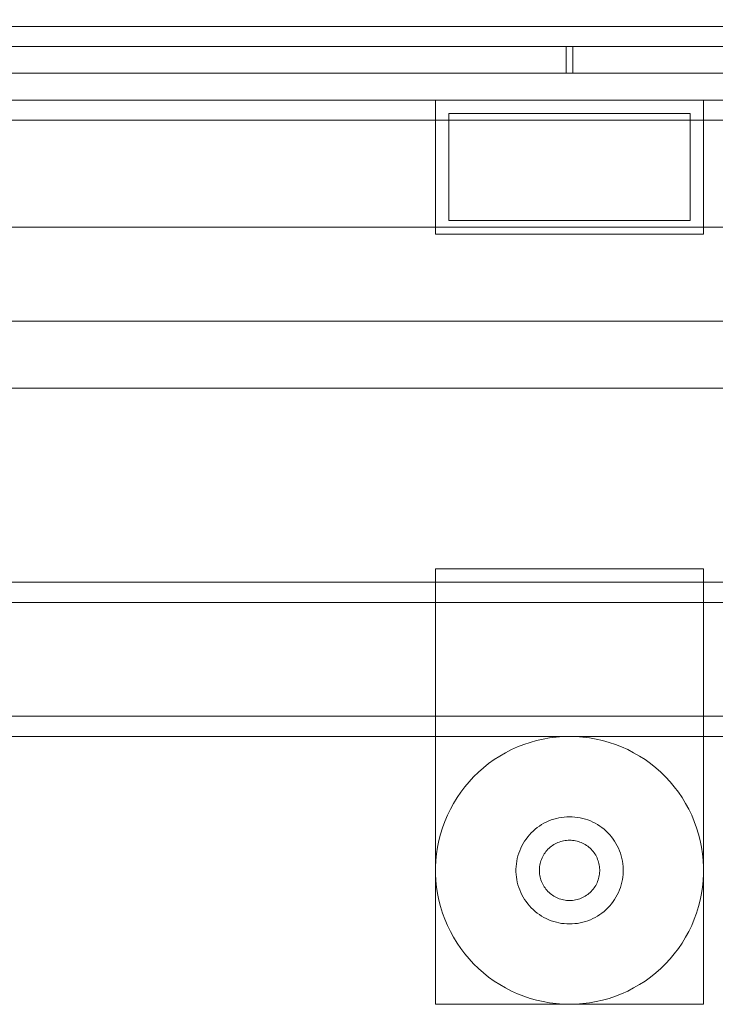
# Model space of a CAD drawing. Header units: millimetres. Extents: x -2233 to 61924, y -68080 to 6847.
# Tile 804 of 1056: x 25418 to 25522, y 1148 to 1295. Entities that reach past the tile are written whole.
import ezdxf

# ---------------------------------------------------------------- set-up
doc = ezdxf.new("R2010")
doc.units = ezdxf.units.MM
for name, color, linetype, lineweight in [('COTAS_P', 1, 'Continuous', 0), ('lateral_briquetadora', 7, 'Continuous', 0), ('lateral_C05', 7, 'Continuous', 0)]:
    doc.layers.add(name, color=color, linetype=linetype, lineweight=lineweight)
doc.dimstyles.new('R19_100', dxfattribs={"dimtxt": 250, "dimasz": 150, "dimexe": 150, "dimexo": 80, "dimgap": 100, "dimtad": 1, "dimtih": 1, "dimtoh": 1, "dimdsep": 46, "dimcen": 0.09, "dimadec": 0, "dimazin": 0, "dimtfac": 1, "dimtdec": 4, "dimtofl": 0, "dimtmove": 0, "dimatfit": 3, "dimfxl": 1, "dimtolj": 1, "dimtzin": 0, "dimarcsym": 0})

# ---------------------------------------------------------------- blocks, each defined once
blk = doc.blocks.new('DIM_R28_7')
at = {"layer": 'COTAS_P'}
for p, q in [((24250.07, 2141), (24400.07, 2186)), ((26750.07, 2141), (26600.07, 2186)), ((24250.07, 1241), (24250.07, 2141)), ((24250.07, 2141), (26750.07, 2141)), ((24250.07, 2141), (24400.07, 2096)), ((26750.07, 2141), (26600.07, 2096)), ((26750.07, 1241), (26750.07, 2141))]:
    blk.add_line(p, q, dxfattribs=at)
blk.add_text('2500 P', height=250, dxfattribs=at).set_placement((25500.07, 2241))

msp = doc.modelspace()

# ---------------------------------------------------------------- linework, layer by layer
at = {"layer": 'lateral_briquetadora'}
for p, q in [((23750.067, 1264), (25950.067, 1264)), ((24150.067, 1264), (25950.067, 1264)), ((23750.067, 1250), (25950.067, 1250)), ((23900.067, 1250), (25800.067, 1250)), ((24150.067, 1250), (25800.067, 1250)), ((23750.067, 1240), (25950.067, 1240)), ((23900.067, 1240), (25800.067, 1240))]:
    msp.add_line(p, q, dxfattribs=at)
at = {"layer": 'lateral_C05'}
for p, q in [((24250.067, 1294), (26750.067, 1294)), ((24310.067, 1294), (26690.067, 1294)), ((25466.821, 1294), (25466.831, 1294)), ((25466.831, 1294), (25466.848, 1294)), ((25466.848, 1294), (25466.872, 1294)), ((25466.872, 1294), (25466.903, 1294)), ((25466.903, 1294), (25466.94, 1294)), ((25466.94, 1294), (25466.983, 1294)), ((25466.983, 1294), (25467.033, 1294)), ((25467.033, 1294), (25467.09, 1294)), ((25467.09, 1294), (25467.152, 1294)), ((25467.152, 1294), (25467.221, 1294)), ((25467.221, 1294), (25467.295, 1294)), ((25467.295, 1294), (25467.375, 1294)), ((25467.375, 1294), (25467.461, 1294)), ((25467.461, 1294), (25467.552, 1294)), ((25467.552, 1294), (25467.647, 1294)), ((25467.647, 1294), (25467.748, 1294)), ((25467.748, 1294), (25467.853, 1294)), ((25467.853, 1294), (25467.962, 1294)), ((25467.962, 1294), (25468.075, 1294)), ((25468.075, 1294), (25468.192, 1294)), ((25468.192, 1294), (25468.313, 1294)), ((25468.313, 1294), (25468.436, 1294)), ((25468.436, 1294), (25468.563, 1294)), ((25468.563, 1294), (25468.692, 1294)), ((25468.692, 1294), (25468.823, 1294)), ((25468.823, 1294), (25468.956, 1294)), ((25468.956, 1294), (25469.09, 1294)), ((25469.09, 1294), (25469.226, 1294)), ((25469.226, 1294), (25469.362, 1294)), ((25469.362, 1294), (25469.499, 1294)), ((25469.499, 1294), (25469.636, 1294)), ((25469.636, 1294), (25469.773, 1294)), ((25469.773, 1294), (25469.909, 1294)), ((25469.909, 1294), (25470.045, 1294)), ((25470.045, 1294), (25470.179, 1294)), ((25470.179, 1294), (25470.312, 1294)), ((25470.312, 1294), (25470.443, 1294)), ((25470.443, 1294), (25470.572, 1294)), ((25470.572, 1294), (25470.699, 1294)), ((25470.699, 1294), (25470.822, 1294)), ((25470.822, 1294), (25470.942, 1294)), ((25470.942, 1294), (25471.059, 1294)), ((25471.059, 1294), (25471.173, 1294)), ((25471.173, 1294), (25471.282, 1294)), ((25471.282, 1294), (25471.387, 1294)), ((25471.387, 1294), (25471.488, 1294)), ((25471.488, 1294), (25471.583, 1294)), ((25471.583, 1294), (25471.674, 1294)), ((25471.674, 1294), (25471.76, 1294)), ((25471.76, 1294), (25471.84, 1294)), ((25471.84, 1294), (25471.914, 1294)), ((25471.914, 1294), (25471.983, 1294)), ((25471.983, 1294), (25472.045, 1294)), ((25472.045, 1294), (25472.102, 1294)), ((25472.102, 1294), (25472.152, 1294)), ((25472.152, 1294), (25472.195, 1294)), ((25472.195, 1294), (25472.232, 1294)), ((25472.232, 1294), (25472.263, 1294)), ((25472.263, 1294), (25472.287, 1294)), ((25472.287, 1294), (25472.304, 1294)), ((25472.304, 1294), (25472.314, 1294)), ((24250.067, 1291), (26750.067, 1291)), ((24310.067, 1291), (26690.067, 1291)), ((24900.317, 1291), (25499.567, 1291)), ((25462.576, 1291), (25462.591, 1291)), ((25462.591, 1291), (25462.613, 1291)), ((25462.613, 1291), (25462.643, 1291)), ((25462.643, 1291), (25462.68, 1291)), ((25462.68, 1291), (25462.724, 1291)), ((25462.724, 1291), (25462.775, 1291)), ((25462.775, 1291), (25462.833, 1291)), ((25462.833, 1291), (25462.898, 1291)), ((25462.898, 1291), (25462.969, 1291)), ((25462.969, 1291), (25463.047, 1291)), ((25463.047, 1291), (25463.132, 1291)), ((25463.132, 1291), (25463.222, 1291)), ((25463.222, 1291), (25463.318, 1291)), ((25463.318, 1291), (25463.42, 1291)), ((25463.42, 1291), (25463.527, 1291)), ((25463.527, 1291), (25463.639, 1291)), ((25463.639, 1291), (25463.756, 1291)), ((25463.756, 1291), (25463.878, 1291)), ((25463.878, 1291), (25464.003, 1291)), ((25464.003, 1291), (25464.133, 1291)), ((25464.133, 1291), (25464.266, 1291)), ((25464.266, 1291), (25464.402, 1291)), ((25464.402, 1291), (25464.541, 1291)), ((25464.448, 1291), (25464.461, 1291)), ((25464.471, 1291), (25464.454, 1291)), ((25464.461, 1291), (25464.481, 1291)), ((25464.495, 1291), (25464.471, 1291)), ((25464.481, 1291), (25464.509, 1291)), ((25464.527, 1291), (25464.495, 1291)), ((25464.509, 1291), (25464.544, 1291)), ((25464.566, 1291), (25464.527, 1291)), ((25464.541, 1291), (25464.683, 1291)), ((25464.544, 1291), (25464.586, 1291)), ((25464.612, 1291), (25464.566, 1291)), ((25464.586, 1291), (25464.635, 1291)), ((25464.665, 1291), (25464.612, 1291)), ((25464.635, 1291), (25464.692, 1291)), ((25464.725, 1291), (25464.665, 1291)), ((25464.683, 1291), (25464.827, 1291)), ((25464.692, 1291), (25464.755, 1291)), ((25464.792, 1291), (25464.725, 1291)), ((25464.755, 1291), (25464.825, 1291)), ((25464.865, 1291), (25464.792, 1291)), ((25464.901, 1291), (25464.825, 1291)), ((25464.827, 1291), (25464.973, 1291)), ((25464.945, 1291), (25464.865, 1291)), ((25469.151, 1291), (25464.901, 1291)), ((25465.03, 1291), (25464.945, 1291)), ((25464.973, 1291), (25465.12, 1291)), ((25465.122, 1291), (25465.03, 1291)), ((25465.12, 1291), (25465.269, 1291)), ((25465.22, 1291), (25465.122, 1291)), ((25465.323, 1291), (25465.22, 1291)), ((25465.269, 1291), (25465.418, 1291)), ((25465.432, 1291), (25465.323, 1291)), ((25465.567, 1291), (25465.418, 1291)), ((25465.545, 1291), (25465.432, 1291)), ((25465.663, 1291), (25465.545, 1291)), ((25473.567, 1291), (25465.567, 1291)), ((25465.786, 1291), (25465.663, 1291)), ((25465.913, 1291), (25465.786, 1291)), ((25466.043, 1291), (25465.913, 1291)), ((25466.177, 1291), (25466.043, 1291)), ((25466.314, 1291), (25466.177, 1291)), ((25466.454, 1291), (25466.314, 1291)), ((25466.597, 1291), (25466.454, 1291)), ((25466.741, 1291), (25466.597, 1291)), ((25466.888, 1291), (25466.741, 1291)), ((25466.821, 1291), (25466.831, 1291)), ((25466.831, 1291), (25466.848, 1291)), ((25466.848, 1291), (25466.872, 1291)), ((25466.872, 1291), (25466.903, 1291)), ((25467.035, 1291), (25466.888, 1291)), ((25466.903, 1291), (25466.94, 1291)), ((25466.94, 1291), (25466.983, 1291)), ((25466.983, 1291), (25467.033, 1291)), ((25467.033, 1291), (25467.09, 1291)), ((25467.184, 1291), (25467.035, 1291)), ((25467.09, 1291), (25467.152, 1291)), ((25467.152, 1291), (25467.221, 1291)), ((25467.333, 1291), (25467.184, 1291)), ((25467.221, 1291), (25467.295, 1291)), ((25467.295, 1291), (25467.375, 1291)), ((25467.483, 1291), (25467.333, 1291)), ((25467.375, 1291), (25467.461, 1291)), ((25467.461, 1291), (25467.552, 1291)), ((25467.632, 1291), (25467.483, 1291)), ((25467.552, 1291), (25467.647, 1291)), ((25467.781, 1291), (25467.632, 1291)), ((25467.647, 1291), (25467.748, 1291)), ((25467.748, 1291), (25467.853, 1291)), ((25467.929, 1291), (25467.781, 1291)), ((25467.853, 1291), (25467.962, 1291)), ((25468.076, 1291), (25467.929, 1291)), ((25467.962, 1291), (25468.075, 1291)), ((25468.075, 1291), (25468.192, 1291)), ((25468.222, 1291), (25468.076, 1291)), ((25468.192, 1291), (25468.313, 1291)), ((25468.365, 1291), (25468.222, 1291)), ((25468.313, 1291), (25468.436, 1291)), ((25468.506, 1291), (25468.365, 1291)), ((25468.436, 1291), (25468.563, 1291)), ((25468.645, 1291), (25468.506, 1291)), ((25468.563, 1291), (25468.692, 1291)), ((25468.78, 1291), (25468.645, 1291)), ((25468.692, 1291), (25468.823, 1291)), ((25468.912, 1291), (25468.78, 1291)), ((25468.823, 1291), (25468.956, 1291)), ((25469.041, 1291), (25468.912, 1291)), ((25468.956, 1291), (25469.09, 1291)), ((25469.166, 1291), (25469.041, 1291)), ((25469.09, 1291), (25469.226, 1291)), ((25469.151, 1291), (25469.233, 1291)), ((25469.286, 1291), (25469.166, 1291)), ((25469.226, 1291), (25469.362, 1291)), ((25469.233, 1291), (25469.321, 1291)), ((25469.402, 1291), (25469.286, 1291)), ((25469.321, 1291), (25469.415, 1291)), ((25469.362, 1291), (25469.499, 1291)), ((25469.512, 1291), (25469.402, 1291)), ((25469.415, 1291), (25469.515, 1291)), ((25469.499, 1291), (25469.636, 1291)), ((25469.618, 1291), (25469.512, 1291)), ((25469.515, 1291), (25469.62, 1291)), ((25469.718, 1291), (25469.618, 1291)), ((25469.62, 1291), (25469.73, 1291)), ((25469.636, 1291), (25469.773, 1291)), ((25469.813, 1291), (25469.718, 1291)), ((25469.73, 1291), (25469.845, 1291)), ((25469.773, 1291), (25469.909, 1291)), ((25469.902, 1291), (25469.813, 1291)), ((25469.845, 1291), (25469.965, 1291)), ((25469.984, 1291), (25469.902, 1291)), ((25469.909, 1291), (25470.045, 1291)), ((25469.965, 1291), (25470.089, 1291)), ((25469.984, 1291), (25474.234, 1291)), ((25470.045, 1291), (25470.179, 1291)), ((25470.089, 1291), (25470.217, 1291)), ((25470.179, 1291), (25470.312, 1291)), ((25470.217, 1291), (25470.348, 1291)), ((25470.312, 1291), (25470.443, 1291)), ((25470.348, 1291), (25470.483, 1291)), ((25470.443, 1291), (25470.572, 1291)), ((25470.483, 1291), (25470.621, 1291)), ((25470.572, 1291), (25470.699, 1291)), ((25470.621, 1291), (25470.761, 1291)), ((25470.699, 1291), (25470.822, 1291)), ((25470.761, 1291), (25470.904, 1291)), ((25470.822, 1291), (25470.942, 1291)), ((25470.904, 1291), (25471.048, 1291)), ((25470.942, 1291), (25471.059, 1291)), ((25471.048, 1291), (25471.194, 1291)), ((25471.059, 1291), (25471.173, 1291)), ((25471.173, 1291), (25471.282, 1291)), ((25471.194, 1291), (25471.342, 1291)), ((25471.282, 1291), (25471.387, 1291)), ((25471.342, 1291), (25471.49, 1291)), ((25471.387, 1291), (25471.488, 1291)), ((25471.488, 1291), (25471.583, 1291)), ((25471.49, 1291), (25471.639, 1291)), ((25471.583, 1291), (25471.674, 1291)), ((25471.639, 1291), (25471.788, 1291)), ((25471.674, 1291), (25471.76, 1291)), ((25471.76, 1291), (25471.84, 1291)), ((25471.788, 1291), (25471.937, 1291)), ((25471.84, 1291), (25471.914, 1291)), ((25471.914, 1291), (25471.983, 1291)), ((25471.937, 1291), (25472.085, 1291)), ((25471.983, 1291), (25472.045, 1291)), ((25472.045, 1291), (25472.102, 1291)), ((25472.085, 1291), (25472.232, 1291)), ((25472.102, 1291), (25472.152, 1291)), ((25472.152, 1291), (25472.195, 1291)), ((25472.195, 1291), (25472.232, 1291)), ((25472.232, 1291), (25472.378, 1291)), ((25472.232, 1291), (25472.263, 1291)), ((25472.263, 1291), (25472.287, 1291)), ((25472.287, 1291), (25472.304, 1291)), ((25472.304, 1291), (25472.314, 1291)), ((25472.378, 1291), (25472.522, 1291)), ((25472.522, 1291), (25472.664, 1291)), ((25472.664, 1291), (25472.803, 1291)), ((25472.803, 1291), (25472.94, 1291)), ((25472.94, 1291), (25473.074, 1291)), ((25473.074, 1291), (25473.205, 1291)), ((25473.205, 1291), (25473.331, 1291)), ((25473.331, 1291), (25473.454, 1291)), ((25473.454, 1291), (25473.572, 1291)), ((25473.567, 1291), (25473.715, 1291)), ((25473.572, 1291), (25473.686, 1291)), ((25473.686, 1291), (25473.795, 1291)), ((25473.715, 1291), (25473.862, 1291)), ((25473.795, 1291), (25473.898, 1291)), ((25473.862, 1291), (25474.008, 1291)), ((25473.898, 1291), (25473.997, 1291)), ((25473.997, 1291), (25474.089, 1291)), ((25474.008, 1291), (25474.153, 1291)), ((25474.089, 1291), (25474.176, 1291)), ((25474.153, 1291), (25474.296, 1291)), ((25474.176, 1291), (25474.256, 1291)), ((25474.234, 1291), (25474.306, 1291)), ((25474.256, 1291), (25474.33, 1291)), ((25474.296, 1291), (25474.438, 1291)), ((25474.372, 1291), (25474.306, 1291)), ((25474.33, 1291), (25474.398, 1291)), ((25474.432, 1291), (25474.372, 1291)), ((25474.398, 1291), (25474.459, 1291)), ((25474.486, 1291), (25474.432, 1291)), ((25474.438, 1291), (25474.578, 1291)), ((25474.459, 1291), (25474.513, 1291)), ((25474.534, 1291), (25474.486, 1291)), ((25474.513, 1291), (25474.56, 1291)), ((25474.576, 1291), (25474.534, 1291)), ((25474.56, 1291), (25474.6, 1291)), ((25474.611, 1291), (25474.576, 1291)), ((25474.578, 1291), (25474.716, 1291)), ((25474.6, 1291), (25474.633, 1291)), ((25474.64, 1291), (25474.611, 1291)), ((25474.633, 1291), (25474.659, 1291)), ((25474.663, 1291), (25474.64, 1291)), ((25474.679, 1291), (25474.663, 1291)), ((25474.678, 1291), (25474.689, 1291)), ((25474.716, 1291), (25474.85, 1291)), ((25474.85, 1291), (25474.982, 1291)), ((25474.982, 1291), (25475.11, 1291)), ((25475.11, 1291), (25475.234, 1291)), ((25475.234, 1291), (25475.355, 1291)), ((25475.355, 1291), (25475.471, 1291)), ((25475.582, 1291), (25475.471, 1291)), ((25475.689, 1291), (25475.582, 1291)), ((25475.79, 1291), (25475.689, 1291)), ((25475.887, 1291), (25475.79, 1291)), ((25475.977, 1291), (25475.887, 1291)), ((25476.062, 1291), (25475.977, 1291)), ((25476.141, 1291), (25476.062, 1291)), ((25476.213, 1291), (25476.141, 1291)), ((25476.279, 1291), (25476.213, 1291)), ((25476.339, 1291), (25476.279, 1291)), ((25476.392, 1291), (25476.339, 1291)), ((25476.438, 1291), (25476.392, 1291)), ((25476.478, 1291), (25476.438, 1291)), ((25476.51, 1291), (25476.478, 1291)), ((25476.535, 1291), (25476.51, 1291)), ((25476.553, 1291), (25476.535, 1291)), ((25476.564, 1291), (25476.553, 1291)), ((25499.567, 1287), (25499.567, 1291)), ((25500.567, 1287), (25500.567, 1291)), ((25500.567, 1291), (26099.817, 1291)), ((24300.067, 1287), (26700.067, 1287)), ((24900.317, 1287), (25499.567, 1287)), ((25462.576, 1287), (25462.591, 1287)), ((25462.591, 1287), (25462.613, 1287)), ((25462.613, 1287), (25462.643, 1287)), ((25462.643, 1287), (25462.68, 1287)), ((25462.68, 1287), (25462.724, 1287)), ((25462.724, 1287), (25462.775, 1287)), ((25462.775, 1287), (25462.833, 1287)), ((25462.833, 1287), (25462.898, 1287)), ((25462.898, 1287), (25462.969, 1287)), ((25462.969, 1287), (25463.047, 1287)), ((25463.047, 1287), (25463.132, 1287)), ((25463.132, 1287), (25463.222, 1287)), ((25463.222, 1287), (25463.318, 1287)), ((25463.318, 1287), (25463.42, 1287)), ((25463.42, 1287), (25463.527, 1287)), ((25463.527, 1287), (25463.639, 1287)), ((25463.639, 1287), (25463.756, 1287)), ((25463.756, 1287), (25463.878, 1287)), ((25463.878, 1287), (25464.003, 1287)), ((25464.003, 1287), (25464.133, 1287)), ((25464.133, 1287), (25464.266, 1287)), ((25464.266, 1287), (25464.402, 1287)), ((25464.402, 1287), (25464.541, 1287)), ((25464.448, 1287), (25464.461, 1287)), ((25464.471, 1287), (25464.454, 1287)), ((25464.461, 1287), (25464.481, 1287)), ((25464.495, 1287), (25464.471, 1287)), ((25464.481, 1287), (25464.509, 1287)), ((25464.527, 1287), (25464.495, 1287)), ((25464.509, 1287), (25464.544, 1287)), ((25464.566, 1287), (25464.527, 1287)), ((25464.541, 1287), (25464.683, 1287)), ((25464.544, 1287), (25464.586, 1287)), ((25464.612, 1287), (25464.566, 1287)), ((25464.586, 1287), (25464.635, 1287)), ((25464.665, 1287), (25464.612, 1287)), ((25464.635, 1287), (25464.692, 1287)), ((25464.725, 1287), (25464.665, 1287)), ((25464.683, 1287), (25464.827, 1287)), ((25464.692, 1287), (25464.755, 1287)), ((25464.792, 1287), (25464.725, 1287)), ((25464.755, 1287), (25464.825, 1287)), ((25464.865, 1287), (25464.792, 1287)), ((25464.901, 1287), (25464.825, 1287)), ((25464.827, 1287), (25464.973, 1287)), ((25464.945, 1287), (25464.865, 1287)), ((25469.151, 1287), (25464.901, 1287)), ((25465.03, 1287), (25464.945, 1287)), ((25464.973, 1287), (25465.12, 1287)), ((25465.122, 1287), (25465.03, 1287)), ((25465.12, 1287), (25465.269, 1287)), ((25465.22, 1287), (25465.122, 1287)), ((25465.323, 1287), (25465.22, 1287)), ((25465.269, 1287), (25465.418, 1287)), ((25465.432, 1287), (25465.323, 1287)), ((25465.567, 1287), (25465.418, 1287)), ((25465.545, 1287), (25465.432, 1287)), ((25465.663, 1287), (25465.545, 1287)), ((25473.567, 1287), (25465.567, 1287)), ((25465.786, 1287), (25465.663, 1287)), ((25465.913, 1287), (25465.786, 1287)), ((25466.043, 1287), (25465.913, 1287)), ((25466.177, 1287), (25466.043, 1287)), ((25466.314, 1287), (25466.177, 1287)), ((25466.454, 1287), (25466.314, 1287)), ((25466.597, 1287), (25466.454, 1287)), ((25466.741, 1287), (25466.597, 1287)), ((25466.888, 1287), (25466.741, 1287)), ((25466.821, 1287), (25466.831, 1287)), ((25466.831, 1287), (25466.848, 1287)), ((25466.848, 1287), (25466.872, 1287)), ((25466.872, 1287), (25466.903, 1287)), ((25467.035, 1287), (25466.888, 1287)), ((25466.903, 1287), (25466.94, 1287)), ((25466.94, 1287), (25466.983, 1287)), ((25466.983, 1287), (25467.033, 1287)), ((25467.033, 1287), (25467.09, 1287)), ((25467.184, 1287), (25467.035, 1287)), ((25467.09, 1287), (25467.152, 1287)), ((25467.152, 1287), (25467.221, 1287)), ((25467.333, 1287), (25467.184, 1287)), ((25467.221, 1287), (25467.295, 1287)), ((25467.295, 1287), (25467.375, 1287)), ((25467.483, 1287), (25467.333, 1287)), ((25467.375, 1287), (25467.461, 1287)), ((25467.461, 1287), (25467.552, 1287)), ((25467.632, 1287), (25467.483, 1287)), ((25467.552, 1287), (25467.647, 1287)), ((25467.781, 1287), (25467.632, 1287)), ((25467.647, 1287), (25467.748, 1287)), ((25467.748, 1287), (25467.853, 1287)), ((25467.929, 1287), (25467.781, 1287)), ((25467.853, 1287), (25467.962, 1287)), ((25468.076, 1287), (25467.929, 1287)), ((25467.962, 1287), (25468.075, 1287)), ((25468.075, 1287), (25468.192, 1287)), ((25468.222, 1287), (25468.076, 1287)), ((25468.192, 1287), (25468.313, 1287)), ((25468.365, 1287), (25468.222, 1287)), ((25468.313, 1287), (25468.436, 1287)), ((25468.506, 1287), (25468.365, 1287)), ((25468.436, 1287), (25468.563, 1287)), ((25468.645, 1287), (25468.506, 1287)), ((25468.563, 1287), (25468.692, 1287)), ((25468.78, 1287), (25468.645, 1287)), ((25468.692, 1287), (25468.823, 1287)), ((25468.912, 1287), (25468.78, 1287)), ((25468.823, 1287), (25468.956, 1287)), ((25469.041, 1287), (25468.912, 1287)), ((25468.956, 1287), (25469.09, 1287)), ((25469.166, 1287), (25469.041, 1287)), ((25469.09, 1287), (25469.226, 1287)), ((25469.151, 1287), (25469.233, 1287)), ((25469.286, 1287), (25469.166, 1287)), ((25469.226, 1287), (25469.362, 1287)), ((25469.233, 1287), (25469.321, 1287)), ((25469.402, 1287), (25469.286, 1287)), ((25469.321, 1287), (25469.415, 1287)), ((25469.362, 1287), (25469.499, 1287)), ((25469.512, 1287), (25469.402, 1287)), ((25469.415, 1287), (25469.515, 1287)), ((25469.636, 1287), (25469.499, 1287)), ((25469.618, 1287), (25469.512, 1287)), ((25469.515, 1287), (25469.62, 1287)), ((25469.718, 1287), (25469.618, 1287)), ((25469.62, 1287), (25469.73, 1287)), ((25469.636, 1287), (25469.773, 1287)), ((25469.813, 1287), (25469.718, 1287)), ((25469.73, 1287), (25469.845, 1287)), ((25469.773, 1287), (25469.909, 1287)), ((25469.902, 1287), (25469.813, 1287)), ((25469.845, 1287), (25469.965, 1287)), ((25469.984, 1287), (25469.902, 1287)), ((25469.909, 1287), (25470.045, 1287)), ((25469.965, 1287), (25470.089, 1287)), ((25469.984, 1287), (25474.234, 1287)), ((25470.045, 1287), (25470.179, 1287)), ((25470.089, 1287), (25470.217, 1287)), ((25470.179, 1287), (25470.312, 1287)), ((25470.217, 1287), (25470.348, 1287)), ((25470.312, 1287), (25470.443, 1287)), ((25470.348, 1287), (25470.483, 1287)), ((25470.443, 1287), (25470.572, 1287)), ((25470.483, 1287), (25470.621, 1287)), ((25470.572, 1287), (25470.699, 1287)), ((25470.621, 1287), (25470.761, 1287)), ((25470.699, 1287), (25470.822, 1287)), ((25470.761, 1287), (25470.904, 1287)), ((25470.822, 1287), (25470.942, 1287)), ((25470.904, 1287), (25471.048, 1287)), ((25470.942, 1287), (25471.059, 1287)), ((25471.048, 1287), (25471.194, 1287)), ((25471.059, 1287), (25471.173, 1287)), ((25471.173, 1287), (25471.282, 1287)), ((25471.194, 1287), (25471.342, 1287)), ((25471.282, 1287), (25471.387, 1287)), ((25471.342, 1287), (25471.49, 1287)), ((25471.387, 1287), (25471.488, 1287)), ((25471.488, 1287), (25471.583, 1287)), ((25471.49, 1287), (25471.639, 1287)), ((25471.583, 1287), (25471.674, 1287)), ((25471.639, 1287), (25471.788, 1287)), ((25471.674, 1287), (25471.76, 1287)), ((25471.76, 1287), (25471.84, 1287)), ((25471.788, 1287), (25471.937, 1287)), ((25471.84, 1287), (25471.914, 1287)), ((25471.914, 1287), (25471.983, 1287)), ((25471.937, 1287), (25472.085, 1287)), ((25471.983, 1287), (25472.045, 1287)), ((25472.045, 1287), (25472.102, 1287)), ((25472.085, 1287), (25472.232, 1287)), ((25472.102, 1287), (25472.152, 1287)), ((25472.152, 1287), (25472.195, 1287)), ((25472.195, 1287), (25472.232, 1287)), ((25472.232, 1287), (25472.263, 1287)), ((25472.232, 1287), (25472.378, 1287)), ((25472.263, 1287), (25472.287, 1287)), ((25472.287, 1287), (25472.304, 1287)), ((25472.304, 1287), (25472.314, 1287)), ((25472.378, 1287), (25472.522, 1287)), ((25472.522, 1287), (25472.664, 1287)), ((25472.664, 1287), (25472.803, 1287)), ((25472.803, 1287), (25472.94, 1287)), ((25472.94, 1287), (25473.074, 1287)), ((25473.074, 1287), (25473.205, 1287)), ((25473.205, 1287), (25473.331, 1287)), ((25473.331, 1287), (25473.454, 1287)), ((25473.454, 1287), (25473.572, 1287)), ((25473.567, 1287), (25473.715, 1287)), ((25473.572, 1287), (25473.686, 1287)), ((25473.686, 1287), (25473.795, 1287)), ((25473.715, 1287), (25473.862, 1287)), ((25473.795, 1287), (25473.898, 1287)), ((25473.862, 1287), (25474.008, 1287)), ((25473.898, 1287), (25473.997, 1287)), ((25473.997, 1287), (25474.089, 1287)), ((25474.008, 1287), (25474.153, 1287)), ((25474.089, 1287), (25474.176, 1287)), ((25474.153, 1287), (25474.296, 1287)), ((25474.176, 1287), (25474.256, 1287)), ((25474.234, 1287), (25474.306, 1287)), ((25474.256, 1287), (25474.33, 1287)), ((25474.296, 1287), (25474.438, 1287)), ((25474.372, 1287), (25474.306, 1287)), ((25474.33, 1287), (25474.398, 1287)), ((25474.432, 1287), (25474.372, 1287)), ((25474.398, 1287), (25474.459, 1287)), ((25474.486, 1287), (25474.432, 1287)), ((25474.438, 1287), (25474.578, 1287)), ((25474.459, 1287), (25474.513, 1287)), ((25474.534, 1287), (25474.486, 1287)), ((25474.513, 1287), (25474.56, 1287)), ((25474.576, 1287), (25474.534, 1287)), ((25474.56, 1287), (25474.6, 1287)), ((25474.611, 1287), (25474.576, 1287)), ((25474.578, 1287), (25474.716, 1287)), ((25474.6, 1287), (25474.633, 1287)), ((25474.64, 1287), (25474.611, 1287)), ((25474.633, 1287), (25474.659, 1287)), ((25474.663, 1287), (25474.64, 1287)), ((25474.679, 1287), (25474.663, 1287)), ((25474.678, 1287), (25474.689, 1287)), ((25474.716, 1287), (25474.85, 1287)), ((25474.85, 1287), (25474.982, 1287)), ((25474.982, 1287), (25475.11, 1287)), ((25475.11, 1287), (25475.234, 1287)), ((25475.234, 1287), (25475.355, 1287)), ((25475.355, 1287), (25475.471, 1287)), ((25475.582, 1287), (25475.471, 1287)), ((25475.689, 1287), (25475.582, 1287)), ((25475.79, 1287), (25475.689, 1287)), ((25475.887, 1287), (25475.79, 1287)), ((25475.977, 1287), (25475.887, 1287)), ((25476.062, 1287), (25475.977, 1287)), ((25476.141, 1287), (25476.062, 1287)), ((25476.213, 1287), (25476.141, 1287)), ((25476.279, 1287), (25476.213, 1287)), ((25476.339, 1287), (25476.279, 1287)), ((25476.392, 1287), (25476.339, 1287)), ((25476.438, 1287), (25476.392, 1287)), ((25476.478, 1287), (25476.438, 1287)), ((25476.51, 1287), (25476.478, 1287)), ((25476.535, 1287), (25476.51, 1287)), ((25476.553, 1287), (25476.535, 1287)), ((25476.564, 1287), (25476.553, 1287)), ((25500.567, 1287), (26099.817, 1287)), ((24300.067, 1283), (26700.067, 1283)), ((24310.067, 1283), (26690.067, 1283)), ((25466.821, 1283), (25466.831, 1283)), ((25466.831, 1283), (25466.848, 1283)), ((25466.848, 1283), (25466.872, 1283)), ((25466.872, 1283), (25466.903, 1283)), ((25466.903, 1283), (25466.94, 1283)), ((25466.94, 1283), (25466.983, 1283)), ((25466.983, 1283), (25467.033, 1283)), ((25467.033, 1283), (25467.09, 1283)), ((25467.09, 1283), (25467.152, 1283)), ((25467.152, 1283), (25467.221, 1283)), ((25467.221, 1283), (25467.295, 1283)), ((25467.295, 1283), (25467.375, 1283)), ((25467.375, 1283), (25467.461, 1283)), ((25467.461, 1283), (25467.552, 1283)), ((25467.552, 1283), (25467.647, 1283)), ((25467.647, 1283), (25467.748, 1283)), ((25467.748, 1283), (25467.853, 1283)), ((25467.853, 1283), (25467.962, 1283)), ((25467.962, 1283), (25468.075, 1283)), ((25468.075, 1283), (25468.192, 1283)), ((25468.192, 1283), (25468.313, 1283)), ((25468.313, 1283), (25468.436, 1283)), ((25468.436, 1283), (25468.563, 1283)), ((25468.563, 1283), (25468.692, 1283)), ((25468.692, 1283), (25468.823, 1283)), ((25468.823, 1283), (25468.956, 1283)), ((25468.956, 1283), (25469.09, 1283)), ((25469.09, 1283), (25469.226, 1283)), ((25469.226, 1283), (25469.362, 1283)), ((25469.362, 1283), (25469.499, 1283)), ((25469.636, 1283), (25469.499, 1283)), ((25469.636, 1283), (25469.773, 1283)), ((25469.773, 1283), (25469.909, 1283)), ((25469.909, 1283), (25470.045, 1283)), ((25470.045, 1283), (25470.179, 1283)), ((25470.179, 1283), (25470.312, 1283)), ((25470.312, 1283), (25470.443, 1283)), ((25470.443, 1283), (25470.572, 1283)), ((25470.572, 1283), (25470.699, 1283)), ((25470.699, 1283), (25470.822, 1283)), ((25470.822, 1283), (25470.942, 1283)), ((25470.942, 1283), (25471.059, 1283)), ((25471.059, 1283), (25471.173, 1283)), ((25471.173, 1283), (25471.282, 1283)), ((25471.282, 1283), (25471.387, 1283)), ((25471.387, 1283), (25471.488, 1283)), ((25471.488, 1283), (25471.583, 1283)), ((25471.583, 1283), (25471.674, 1283)), ((25471.674, 1283), (25471.76, 1283)), ((25471.76, 1283), (25471.84, 1283)), ((25471.84, 1283), (25471.914, 1283)), ((25471.914, 1283), (25471.983, 1283)), ((25471.983, 1283), (25472.045, 1283)), ((25472.045, 1283), (25472.102, 1283)), ((25472.102, 1283), (25472.152, 1283)), ((25472.152, 1283), (25472.195, 1283)), ((25472.195, 1283), (25472.232, 1283)), ((25472.232, 1283), (25472.263, 1283)), ((25472.263, 1283), (25472.287, 1283)), ((25472.287, 1283), (25472.304, 1283)), ((25472.304, 1283), (25472.314, 1283)), ((25480.067, 1263), (25480.067, 1283)), ((25480.067, 1283), (25520.067, 1283)), ((25520.067, 1263), (25520.067, 1283)), ((25482.067, 1281), (25482.067, 1265)), ((25482.067, 1281), (25518.067, 1281)), ((25518.067, 1281), (25518.067, 1265)), ((24310.067, 1280), (26690.067, 1280)), ((25482.067, 1265), (25518.067, 1265)), ((25480.067, 1263), (25520.067, 1263)), ((25480.067, 1148), (25480.067, 1213)), ((25480.067, 1213), (25520.067, 1213)), ((25520.067, 1148), (25520.067, 1213)), ((24310.067, 1211), (26690.067, 1211)), ((24310.067, 1208), (26690.067, 1208)), ((24250.067, 1191), (26750.067, 1191)), ((24250.067, 1188), (26750.067, 1188)), ((25496.105, 1187.603), (25497.087, 1187.777)), ((25497.087, 1187.777), (25498.076, 1187.901)), ((25498.076, 1187.901), (25499.071, 1187.975)), ((25500.067, 1188), (25499.071, 1187.975)), ((25500.067, 1188), (25501.064, 1187.975)), ((25501.064, 1187.975), (25502.059, 1187.901)), ((25502.059, 1187.901), (25503.048, 1187.777)), ((25503.048, 1187.777), (25504.03, 1187.603)), ((25491.39, 1186.019), (25492.299, 1186.43)), ((25492.299, 1186.43), (25493.227, 1186.794)), ((25493.227, 1186.794), (25494.172, 1187.111)), ((25494.172, 1187.111), (25495.132, 1187.382)), ((25495.132, 1187.382), (25496.105, 1187.603)), ((25504.03, 1187.603), (25505.003, 1187.382)), ((25505.003, 1187.382), (25505.963, 1187.111)), ((25505.963, 1187.111), (25506.908, 1186.794)), ((25506.908, 1186.794), (25507.836, 1186.43)), ((25507.836, 1186.43), (25508.745, 1186.019)), ((25488.801, 1184.525), (25489.639, 1185.066)), ((25489.639, 1185.066), (25490.502, 1185.564)), ((25490.502, 1185.564), (25491.39, 1186.019)), ((25508.745, 1186.019), (25509.633, 1185.564)), ((25509.633, 1185.564), (25510.496, 1185.066)), ((25510.496, 1185.066), (25511.334, 1184.525)), ((25487.212, 1183.321), (25487.991, 1183.943)), ((25487.991, 1183.943), (25488.801, 1184.525)), ((25511.334, 1184.525), (25512.144, 1183.943)), ((25512.144, 1183.943), (25512.923, 1183.321)), ((25485.072, 1181.234), (25485.75, 1181.965)), ((25485.75, 1181.965), (25486.464, 1182.661)), ((25486.464, 1182.661), (25487.212, 1183.321)), ((25512.923, 1183.321), (25513.671, 1182.661)), ((25513.671, 1182.661), (25514.385, 1181.965)), ((25514.385, 1181.965), (25515.063, 1181.234)), ((25483.829, 1179.675), (25484.431, 1180.47)), ((25484.431, 1180.47), (25485.072, 1181.234)), ((25515.063, 1181.234), (25515.704, 1180.47)), ((25515.704, 1180.47), (25516.306, 1179.675)), ((25483.267, 1178.851), (25483.829, 1179.675)), ((25516.306, 1179.675), (25516.868, 1178.851)), ((25482.27, 1177.124), (25482.747, 1178)), ((25482.747, 1178), (25483.267, 1178.851)), ((25516.868, 1178.851), (25517.388, 1178)), ((25517.388, 1178), (25517.865, 1177.124)), ((25481.45, 1175.307), (25481.837, 1176.226)), ((25481.837, 1176.226), (25482.27, 1177.124)), ((25500.067, 1176), (25499.669, 1175.99)), ((25500.067, 1176), (25500.466, 1175.99)), ((25517.865, 1177.124), (25518.298, 1176.226)), ((25518.298, 1176.226), (25518.685, 1175.307)), ((25481.109, 1174.37), (25481.45, 1175.307)), ((25495.237, 1174.377), (25495.561, 1174.61)), ((25495.561, 1174.61), (25495.896, 1174.826)), ((25495.896, 1174.826), (25496.241, 1175.026)), ((25496.241, 1175.026), (25496.596, 1175.208)), ((25496.596, 1175.208), (25496.96, 1175.372)), ((25496.96, 1175.372), (25497.331, 1175.518)), ((25497.331, 1175.518), (25497.709, 1175.645)), ((25497.709, 1175.645), (25498.093, 1175.753)), ((25498.093, 1175.753), (25498.482, 1175.841)), ((25498.482, 1175.841), (25498.875, 1175.911)), ((25498.875, 1175.911), (25499.271, 1175.96)), ((25499.271, 1175.96), (25499.669, 1175.99)), ((25500.466, 1175.99), (25500.864, 1175.96)), ((25500.864, 1175.96), (25501.26, 1175.911)), ((25501.26, 1175.911), (25501.653, 1175.841)), ((25501.653, 1175.841), (25502.042, 1175.753)), ((25502.042, 1175.753), (25502.426, 1175.645)), ((25502.426, 1175.645), (25502.804, 1175.518)), ((25502.804, 1175.518), (25503.175, 1175.372)), ((25503.175, 1175.372), (25503.539, 1175.208)), ((25503.539, 1175.208), (25503.894, 1175.026)), ((25503.894, 1175.026), (25504.239, 1174.826)), ((25504.239, 1174.826), (25504.574, 1174.61)), ((25504.574, 1174.61), (25504.898, 1174.377)), ((25518.685, 1175.307), (25519.026, 1174.37)), ((25480.569, 1172.45), (25480.815, 1173.417)), ((25480.815, 1173.417), (25481.109, 1174.37)), ((25493.813, 1172.988), (25494.069, 1173.293)), ((25494.069, 1173.293), (25494.341, 1173.586)), ((25494.341, 1173.586), (25494.626, 1173.864)), ((25494.626, 1173.864), (25494.925, 1174.128)), ((25494.925, 1174.128), (25495.237, 1174.377)), ((25504.898, 1174.377), (25505.21, 1174.128)), ((25505.21, 1174.128), (25505.509, 1173.864)), ((25505.509, 1173.864), (25505.794, 1173.586)), ((25505.794, 1173.586), (25506.066, 1173.293)), ((25506.066, 1173.293), (25506.322, 1172.988)), ((25519.026, 1174.37), (25519.32, 1173.417)), ((25519.32, 1173.417), (25519.566, 1172.45)), ((25480.371, 1171.473), (25480.569, 1172.45)), ((25492.775, 1171.29), (25492.949, 1171.65)), ((25492.949, 1171.65), (25493.139, 1172)), ((25493.139, 1172), (25493.347, 1172.34)), ((25493.347, 1172.34), (25493.572, 1172.67)), ((25493.572, 1172.67), (25493.813, 1172.988)), ((25497.35, 1171.587), (25497.533, 1171.718)), ((25497.533, 1171.718), (25497.721, 1171.84)), ((25497.721, 1171.84), (25497.915, 1171.952)), ((25497.915, 1171.952), (25498.115, 1172.054)), ((25498.115, 1172.054), (25498.32, 1172.147)), ((25498.32, 1172.147), (25498.528, 1172.229)), ((25498.528, 1172.229), (25498.741, 1172.3)), ((25498.741, 1172.3), (25498.957, 1172.361)), ((25498.957, 1172.361), (25499.176, 1172.411)), ((25499.176, 1172.411), (25499.397, 1172.45)), ((25499.397, 1172.45), (25499.619, 1172.478)), ((25499.619, 1172.478), (25499.843, 1172.494)), ((25500.067, 1172.5), (25499.843, 1172.494)), ((25500.067, 1172.5), (25500.292, 1172.494)), ((25500.292, 1172.494), (25500.516, 1172.478)), ((25500.516, 1172.478), (25500.738, 1172.45)), ((25500.738, 1172.45), (25500.959, 1172.411)), ((25500.959, 1172.411), (25501.178, 1172.361)), ((25501.178, 1172.361), (25501.394, 1172.3)), ((25501.394, 1172.3), (25501.607, 1172.229)), ((25501.607, 1172.229), (25501.815, 1172.147)), ((25501.815, 1172.147), (25502.02, 1172.054)), ((25502.02, 1172.054), (25502.22, 1171.952)), ((25502.22, 1171.952), (25502.414, 1171.84)), ((25502.414, 1171.84), (25502.602, 1171.718)), ((25502.602, 1171.718), (25502.785, 1171.587)), ((25506.322, 1172.988), (25506.563, 1172.67)), ((25506.563, 1172.67), (25506.788, 1172.34)), ((25506.788, 1172.34), (25506.996, 1172)), ((25506.996, 1172), (25507.186, 1171.65)), ((25507.186, 1171.65), (25507.36, 1171.29)), ((25519.566, 1172.45), (25519.764, 1171.473)), ((25480.123, 1169.495), (25480.223, 1170.487)), ((25480.223, 1170.487), (25480.371, 1171.473)), ((25492.268, 1169.78), (25492.366, 1170.167)), ((25492.366, 1170.167), (25492.484, 1170.548)), ((25492.484, 1170.548), (25492.62, 1170.923)), ((25492.62, 1170.923), (25492.775, 1171.29)), ((25496.063, 1170.053), (25496.17, 1170.25)), ((25496.17, 1170.25), (25496.287, 1170.441)), ((25496.287, 1170.441), (25496.414, 1170.627)), ((25496.414, 1170.627), (25496.549, 1170.806)), ((25496.549, 1170.806), (25496.693, 1170.978)), ((25496.693, 1170.978), (25496.846, 1171.142)), ((25496.846, 1171.142), (25497.007, 1171.299)), ((25497.007, 1171.299), (25497.175, 1171.447)), ((25497.175, 1171.447), (25497.35, 1171.587)), ((25502.785, 1171.587), (25502.96, 1171.447)), ((25502.96, 1171.447), (25503.128, 1171.299)), ((25503.128, 1171.299), (25503.289, 1171.142)), ((25503.289, 1171.142), (25503.442, 1170.978)), ((25503.442, 1170.978), (25503.586, 1170.806)), ((25503.586, 1170.806), (25503.721, 1170.627)), ((25503.721, 1170.627), (25503.848, 1170.441)), ((25503.848, 1170.441), (25503.965, 1170.25)), ((25503.965, 1170.25), (25504.072, 1170.053)), ((25507.36, 1171.29), (25507.514, 1170.923)), ((25507.514, 1170.923), (25507.651, 1170.548)), ((25507.651, 1170.548), (25507.768, 1170.167)), ((25507.768, 1170.167), (25507.867, 1169.78)), ((25519.764, 1171.473), (25519.912, 1170.487)), ((25519.912, 1170.487), (25520.012, 1169.495)), ((25480.074, 1168.499), (25480.123, 1169.495)), ((25492.09, 1168.598), (25492.13, 1168.995)), ((25492.13, 1168.995), (25492.189, 1169.389)), ((25492.189, 1169.389), (25492.268, 1169.78)), ((25495.602, 1168.56), (25495.636, 1168.781)), ((25495.636, 1168.781), (25495.68, 1169.001)), ((25495.68, 1169.001), (25495.736, 1169.219)), ((25495.736, 1169.219), (25495.802, 1169.433)), ((25495.802, 1169.433), (25495.879, 1169.644)), ((25495.879, 1169.644), (25495.966, 1169.851)), ((25495.966, 1169.851), (25496.063, 1170.053)), ((25504.072, 1170.053), (25504.169, 1169.851)), ((25504.169, 1169.851), (25504.256, 1169.644)), ((25504.256, 1169.644), (25504.333, 1169.433)), ((25504.333, 1169.433), (25504.399, 1169.219)), ((25504.399, 1169.219), (25504.455, 1169.001)), ((25504.455, 1169.001), (25504.499, 1168.781)), ((25504.499, 1168.781), (25504.533, 1168.56)), ((25507.867, 1169.78), (25507.946, 1169.389)), ((25507.946, 1169.389), (25508.005, 1168.995)), ((25508.005, 1168.995), (25508.045, 1168.598)), ((25520.012, 1169.495), (25520.061, 1168.499)), ((25480.074, 1167.501), (25480.074, 1168.499)), ((25480.123, 1166.505), (25480.074, 1167.501)), ((25492.07, 1168.199), (25492.09, 1168.598)), ((25492.07, 1167.801), (25492.07, 1168.199)), ((25492.09, 1167.402), (25492.07, 1167.801)), ((25492.13, 1167.005), (25492.09, 1167.402)), ((25495.569, 1168.112), (25495.58, 1168.336)), ((25495.569, 1167.888), (25495.569, 1168.112)), ((25495.58, 1167.664), (25495.569, 1167.888)), ((25495.58, 1168.336), (25495.602, 1168.56)), ((25495.602, 1167.44), (25495.58, 1167.664)), ((25495.636, 1167.219), (25495.602, 1167.44)), ((25495.68, 1166.999), (25495.636, 1167.219)), ((25504.499, 1167.219), (25504.455, 1166.999)), ((25504.533, 1167.44), (25504.499, 1167.219)), ((25504.533, 1168.56), (25504.555, 1168.336)), ((25504.555, 1167.664), (25504.533, 1167.44)), ((25504.555, 1168.336), (25504.566, 1168.112)), ((25504.566, 1167.888), (25504.555, 1167.664)), ((25504.566, 1168.112), (25504.566, 1167.888)), ((25508.045, 1167.402), (25508.005, 1167.005)), ((25508.045, 1168.598), (25508.065, 1168.199)), ((25508.065, 1167.801), (25508.045, 1167.402)), ((25508.065, 1168.199), (25508.065, 1167.801)), ((25520.061, 1167.501), (25520.012, 1166.505)), ((25520.061, 1168.499), (25520.061, 1167.501)), ((25480.223, 1165.513), (25480.123, 1166.505)), ((25492.189, 1166.611), (25492.13, 1167.005)), ((25492.268, 1166.22), (25492.189, 1166.611)), ((25492.366, 1165.833), (25492.268, 1166.22)), ((25492.484, 1165.452), (25492.366, 1165.833)), ((25495.736, 1166.781), (25495.68, 1166.999)), ((25495.802, 1166.567), (25495.736, 1166.781)), ((25495.879, 1166.356), (25495.802, 1166.567)), ((25495.966, 1166.149), (25495.879, 1166.356)), ((25496.063, 1165.947), (25495.966, 1166.149)), ((25496.17, 1165.75), (25496.063, 1165.947)), ((25496.287, 1165.559), (25496.17, 1165.75)), ((25503.965, 1165.75), (25503.848, 1165.559)), ((25504.072, 1165.947), (25503.965, 1165.75)), ((25504.169, 1166.149), (25504.072, 1165.947)), ((25504.256, 1166.356), (25504.169, 1166.149)), ((25504.333, 1166.567), (25504.256, 1166.356)), ((25504.399, 1166.781), (25504.333, 1166.567)), ((25504.455, 1166.999), (25504.399, 1166.781)), ((25507.768, 1165.833), (25507.651, 1165.452)), ((25507.867, 1166.22), (25507.768, 1165.833)), ((25507.946, 1166.611), (25507.867, 1166.22)), ((25508.005, 1167.005), (25507.946, 1166.611)), ((25520.012, 1166.505), (25519.912, 1165.513)), ((25480.371, 1164.527), (25480.223, 1165.513)), ((25480.569, 1163.55), (25480.371, 1164.527)), ((25492.62, 1165.077), (25492.484, 1165.452)), ((25492.775, 1164.71), (25492.62, 1165.077)), ((25492.949, 1164.35), (25492.775, 1164.71)), ((25493.139, 1164), (25492.949, 1164.35)), ((25496.414, 1165.373), (25496.287, 1165.559)), ((25496.549, 1165.194), (25496.414, 1165.373)), ((25496.693, 1165.022), (25496.549, 1165.194)), ((25496.846, 1164.858), (25496.693, 1165.022)), ((25497.007, 1164.701), (25496.846, 1164.858)), ((25497.175, 1164.553), (25497.007, 1164.701)), ((25497.35, 1164.413), (25497.175, 1164.553)), ((25497.533, 1164.282), (25497.35, 1164.413)), ((25497.721, 1164.16), (25497.533, 1164.282)), ((25502.602, 1164.282), (25502.414, 1164.16)), ((25502.785, 1164.413), (25502.602, 1164.282)), ((25502.96, 1164.553), (25502.785, 1164.413)), ((25503.128, 1164.701), (25502.96, 1164.553)), ((25503.289, 1164.858), (25503.128, 1164.701)), ((25503.442, 1165.022), (25503.289, 1164.858)), ((25503.586, 1165.194), (25503.442, 1165.022)), ((25503.721, 1165.373), (25503.586, 1165.194)), ((25503.848, 1165.559), (25503.721, 1165.373)), ((25507.186, 1164.35), (25506.996, 1164)), ((25507.36, 1164.71), (25507.186, 1164.35)), ((25507.514, 1165.077), (25507.36, 1164.71)), ((25507.651, 1165.452), (25507.514, 1165.077)), ((25519.764, 1164.527), (25519.566, 1163.55)), ((25519.912, 1165.513), (25519.764, 1164.527)), ((25480.815, 1162.583), (25480.569, 1163.55)), ((25493.347, 1163.66), (25493.139, 1164)), ((25493.572, 1163.33), (25493.347, 1163.66)), ((25493.813, 1163.012), (25493.572, 1163.33)), ((25494.069, 1162.707), (25493.813, 1163.012)), ((25497.915, 1164.048), (25497.721, 1164.16)), ((25498.115, 1163.946), (25497.915, 1164.048)), ((25498.32, 1163.853), (25498.115, 1163.946)), ((25498.528, 1163.771), (25498.32, 1163.853)), ((25498.741, 1163.7), (25498.528, 1163.771)), ((25498.957, 1163.639), (25498.741, 1163.7)), ((25499.176, 1163.589), (25498.957, 1163.639)), ((25499.397, 1163.55), (25499.176, 1163.589)), ((25499.619, 1163.522), (25499.397, 1163.55)), ((25499.843, 1163.506), (25499.619, 1163.522)), ((25500.067, 1163.5), (25499.843, 1163.506)), ((25500.292, 1163.506), (25500.067, 1163.5)), ((25500.516, 1163.522), (25500.292, 1163.506)), ((25500.738, 1163.55), (25500.516, 1163.522)), ((25500.959, 1163.589), (25500.738, 1163.55)), ((25501.178, 1163.639), (25500.959, 1163.589)), ((25501.394, 1163.7), (25501.178, 1163.639)), ((25501.607, 1163.771), (25501.394, 1163.7)), ((25501.815, 1163.853), (25501.607, 1163.771)), ((25502.02, 1163.946), (25501.815, 1163.853)), ((25502.22, 1164.048), (25502.02, 1163.946)), ((25502.414, 1164.16), (25502.22, 1164.048)), ((25506.322, 1163.012), (25506.066, 1162.707)), ((25506.563, 1163.33), (25506.322, 1163.012)), ((25506.788, 1163.66), (25506.563, 1163.33)), ((25506.996, 1164), (25506.788, 1163.66)), ((25519.566, 1163.55), (25519.32, 1162.583)), ((25481.109, 1161.63), (25480.815, 1162.583)), ((25481.45, 1160.693), (25481.109, 1161.63)), ((25494.341, 1162.414), (25494.069, 1162.707)), ((25494.626, 1162.136), (25494.341, 1162.414)), ((25494.925, 1161.872), (25494.626, 1162.136)), ((25495.237, 1161.623), (25494.925, 1161.872)), ((25495.561, 1161.39), (25495.237, 1161.623)), ((25495.896, 1161.174), (25495.561, 1161.39)), ((25504.574, 1161.39), (25504.239, 1161.174)), ((25504.898, 1161.623), (25504.574, 1161.39)), ((25505.21, 1161.872), (25504.898, 1161.623)), ((25505.509, 1162.136), (25505.21, 1161.872)), ((25505.794, 1162.414), (25505.509, 1162.136)), ((25506.066, 1162.707), (25505.794, 1162.414)), ((25519.026, 1161.63), (25518.685, 1160.693)), ((25519.32, 1162.583), (25519.026, 1161.63)), ((25481.837, 1159.774), (25481.45, 1160.693)), ((25496.241, 1160.974), (25495.896, 1161.174)), ((25496.596, 1160.792), (25496.241, 1160.974)), ((25496.96, 1160.628), (25496.596, 1160.792)), ((25497.331, 1160.482), (25496.96, 1160.628)), ((25497.709, 1160.355), (25497.331, 1160.482)), ((25498.093, 1160.247), (25497.709, 1160.355)), ((25498.482, 1160.159), (25498.093, 1160.247)), ((25498.875, 1160.089), (25498.482, 1160.159)), ((25499.271, 1160.04), (25498.875, 1160.089)), ((25499.669, 1160.01), (25499.271, 1160.04)), ((25500.067, 1160), (25499.669, 1160.01)), ((25500.466, 1160.01), (25500.067, 1160)), ((25500.864, 1160.04), (25500.466, 1160.01)), ((25501.26, 1160.089), (25500.864, 1160.04)), ((25501.653, 1160.159), (25501.26, 1160.089)), ((25502.042, 1160.247), (25501.653, 1160.159)), ((25502.426, 1160.355), (25502.042, 1160.247)), ((25502.804, 1160.482), (25502.426, 1160.355)), ((25503.175, 1160.628), (25502.804, 1160.482)), ((25503.539, 1160.792), (25503.175, 1160.628)), ((25503.894, 1160.974), (25503.539, 1160.792)), ((25504.239, 1161.174), (25503.894, 1160.974)), ((25518.685, 1160.693), (25518.298, 1159.774)), ((25482.27, 1158.876), (25481.837, 1159.774)), ((25482.747, 1158), (25482.27, 1158.876)), ((25517.865, 1158.876), (25517.388, 1158)), ((25518.298, 1159.774), (25517.865, 1158.876)), ((25483.267, 1157.149), (25482.747, 1158)), ((25483.829, 1156.325), (25483.267, 1157.149)), ((25516.868, 1157.149), (25516.306, 1156.325)), ((25517.388, 1158), (25516.868, 1157.149)), ((25484.431, 1155.53), (25483.829, 1156.325)), ((25485.072, 1154.766), (25484.431, 1155.53)), ((25515.704, 1155.53), (25515.063, 1154.766)), ((25516.306, 1156.325), (25515.704, 1155.53)), ((25485.75, 1154.035), (25485.072, 1154.766)), ((25486.464, 1153.339), (25485.75, 1154.035)), ((25514.385, 1154.035), (25513.671, 1153.339)), ((25515.063, 1154.766), (25514.385, 1154.035)), ((25487.212, 1152.679), (25486.464, 1153.339)), ((25487.991, 1152.057), (25487.212, 1152.679)), ((25512.923, 1152.679), (25512.144, 1152.057)), ((25513.671, 1153.339), (25512.923, 1152.679)), ((25488.801, 1151.475), (25487.991, 1152.057)), ((25489.639, 1150.934), (25488.801, 1151.475)), ((25511.334, 1151.475), (25510.496, 1150.934)), ((25512.144, 1152.057), (25511.334, 1151.475)), ((25490.502, 1150.436), (25489.639, 1150.934)), ((25491.39, 1149.981), (25490.502, 1150.436)), ((25492.299, 1149.57), (25491.39, 1149.981)), ((25493.227, 1149.206), (25492.299, 1149.57)), ((25507.836, 1149.57), (25506.908, 1149.206)), ((25508.745, 1149.981), (25507.836, 1149.57)), ((25509.633, 1150.436), (25508.745, 1149.981)), ((25510.496, 1150.934), (25509.633, 1150.436)), ((25494.172, 1148.889), (25493.227, 1149.206)), ((25495.132, 1148.618), (25494.172, 1148.889)), ((25496.105, 1148.397), (25495.132, 1148.618)), ((25497.087, 1148.223), (25496.105, 1148.397)), ((25498.076, 1148.099), (25497.087, 1148.223)), ((25499.071, 1148.025), (25498.076, 1148.099)), ((25502.059, 1148.099), (25501.064, 1148.025)), ((25503.048, 1148.223), (25502.059, 1148.099)), ((25504.03, 1148.397), (25503.048, 1148.223)), ((25505.003, 1148.618), (25504.03, 1148.397)), ((25505.963, 1148.889), (25505.003, 1148.618)), ((25506.908, 1149.206), (25505.963, 1148.889)), ((25480.067, 1148), (25520.067, 1148)), ((25500.067, 1148), (25499.071, 1148.025)), ((25501.064, 1148.025), (25500.067, 1148))]:
    msp.add_line(p, q, dxfattribs=at)

# ---------------------------------------------------------------- dimensions: what is measured, and where the dimension line sits
at = {"layer": 'COTAS_P'}
dim = msp.add_aligned_dim(p1=(24250.067, 1241), p2=(26750.067, 1241), distance=900, text='<> P', dimstyle='R19_100', dxfattribs=at)
dim.commit()
dim.dimension.update_dxf_attribs({"geometry": 'DIM_R28_7', "text_midpoint": (25500.067, 2141)})

doc.saveas('drawing.dxf')
